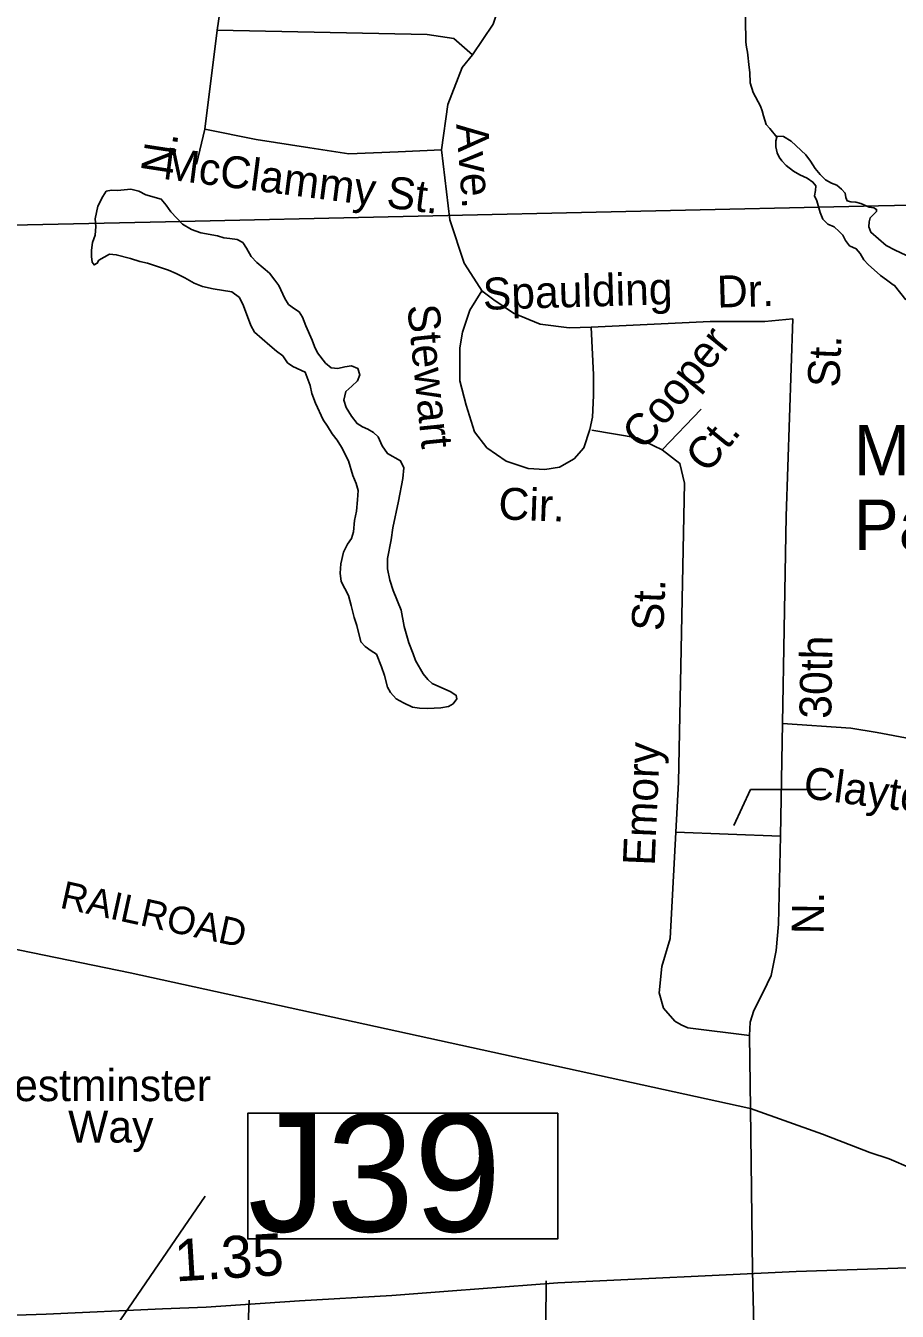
# Model space of a CAD drawing. Extents: x 2290055 to 2389491, y 66597 to 237875.
# Drawn here: x 2328104 to 2330699, y 181498 to 185325 of the extents above; entities that cross this region are included whole.
import ezdxf

# ---------------------------------------------------------------- set-up
doc = ezdxf.new("R2010")
doc.units = 0
for name, color, linetype in [('Exist Boundary Land Use Park Urban  Label', 7, 'Continuous'), ('Exist Hydrographic Creek Single Shore', 7, 'Continuous'), ('Exist Hydrographic Pond Under 1500 Sq Ft', 7, 'Continuous'), ('Exist Railroad Mainline', 7, 'Continuous'), ('Exist Railroad Mainline Label', 7, 'Continuous'), ('Exist Road Non-System Structure Non-Sys Other Number Label', 7, 'Continuous'), ('Exist Road Non-System Type 51', 7, 'Continuous'), ('Exist Road Non-System Type 51 Label', 7, 'Continuous'), ('Exist Road Secondary Mileage Hundredths English Label', 7, 'Continuous'), ('Exist Road Secondary Type 51 Attributed', 7, 'Continuous'), ('Exist Utilities Electrical Transmission Line', 7, 'Continuous')]:
    doc.layers.add(name, color=color, linetype=linetype)

msp = doc.modelspace()

# ---------------------------------------------------------------- linework, layer by layer
at = {"layer": 'Exist Hydrographic Creek Single Shore'}
for points in [[(2330246.2, 185413.7), (2330248.5, 185275.8), (2330250.2, 185260.8), (2330253.2, 185246.1), (2330258, 185200.4), (2330260.5, 185185.5), (2330261.5, 185155), (2330270.2, 185125.9), (2330292, 185085.7), (2330297.5, 185071.5), (2330301, 185056.9), (2330309.2, 185031.2), (2330320.2, 185019), (2330340.2, 184993.5)], [(2330724.5, 184509.3), (2330691.5, 184552), (2330687, 184553.7), (2330667.5, 184568.5), (2330649, 184581.3), (2330613, 184614.1), (2330600, 184628), (2330589, 184646.9), (2330577.2, 184660.6), (2330557.2, 184669.7), (2330545, 184685.9), (2330537.7, 184701.1), (2330526.5, 184712.7), (2330511.7, 184726.8), (2330492.5, 184734.7), (2330478, 184749.4), (2330470.2, 184768.6), (2330459.5, 184803.8), (2330453, 184818.9), (2330456, 184834.1), (2330457, 184848.7), (2330448, 184859.5), (2330431, 184871.7), (2330409, 184881.5), (2330390.5, 184892), (2330368, 184908.8), (2330355.5, 184922.7), (2330347.7, 184934.1), (2330342, 184946.3), (2330338, 184964.3), (2330337.7, 184982.2), (2330340.2, 184993.5)], [(2330340.2, 184993.5), (2330340.7, 184996.3), (2330360.5, 184995), (2330383.5, 184981.8), (2330426.7, 184940.6), (2330441.2, 184921.4), (2330455, 184900), (2330470, 184882), (2330485.5, 184866.2), (2330503.7, 184856.6), (2330519, 184850.1), (2330533.7, 184838.6), (2330544.2, 184827), (2330546.2, 184813.9), (2330549.7, 184803.4), (2330561, 184800.3), (2330575.7, 184799.8), (2330590.7, 184795.9), (2330615.5, 184785.2), (2330629.2, 184783.1), (2330637.5, 184778.2), (2330637, 184771.8), (2330618.5, 184752.7), (2330615.2, 184741.6), (2330614.5, 184726.6), (2330620.2, 184710.4), (2330666, 184670.8), (2330693.5, 184656.6), (2330771.5, 184620.1)]]:
    msp.add_lwpolyline(points, dxfattribs=at)
at = {"layer": 'Exist Hydrographic Pond Under 1500 Sq Ft'}
for points in [[(2328319, 184787.7), (2328333.7, 184817.1), (2328343.5, 184832.4), (2328359, 184835.4), (2328377.2, 184834.9), (2328416.7, 184838.5), (2328440.5, 184832.7), (2328461.5, 184822.1), (2328507.5, 184809), (2328522.5, 184791.1), (2328536.2, 184770.7), (2328571, 184733.8), (2328597.2, 184718.2), (2328625, 184708.2), (2328675.2, 184699.8), (2328694.2, 184693.1), (2328712.2, 184691.9), (2328733.2, 184688.5), (2328750.7, 184679.3), (2328761.2, 184663.3), (2328775, 184638.2), (2328792.2, 184620.5), (2328829.7, 184587.9), (2328846.2, 184568), (2328857.2, 184551.6), (2328875.2, 184513.3), (2328886, 184495.4), (2328904.2, 184482), (2328918.5, 184473.1), (2328928.5, 184457.6), (2328938, 184431.9), (2328957.2, 184388.6), (2328963.5, 184369.9), (2328972.7, 184350.8), (2328997, 184320.1), (2329013.5, 184306.1), (2329033.7, 184304.6), (2329054.5, 184309.6), (2329074.5, 184312.6), (2329093.2, 184304.2), (2329098.5, 184285.8), (2329091.5, 184268.1), (2329075, 184251.5), (2329057.5, 184236), (2329051, 184210.4), (2329058, 184188), (2329074.2, 184162.4), (2329090.5, 184140.4), (2329106.7, 184130.6), (2329122.7, 184123.5), (2329139.5, 184114.5), (2329153, 184101.4), (2329165.5, 184074.7), (2329181, 184051.4), (2329220, 184029.7), (2329229.5, 184008.5), (2329226.5, 183977.2), (2329214.2, 183909.6), (2329197, 183830.4), (2329192.5, 183794.9), (2329181.5, 183738.8), (2329181, 183708.3), (2329188, 183674.5), (2329198, 183643.7), (2329222.2, 183585.5), (2329231.2, 183536.9), (2329244.7, 183488), (2329258.2, 183455.1), (2329265, 183435.4), (2329287, 183395.8), (2329301.5, 183379), (2329314.5, 183366.8), (2329370, 183341.9), (2329386, 183331.5), (2329387.5, 183321.2), (2329377, 183306.3), (2329363, 183298.2), (2329340.2, 183294.3), (2329300.5, 183291.9), (2329277, 183292.9), (2329255.5, 183296.6), (2329228.7, 183308.8), (2329207.5, 183320.7), (2329190.5, 183339.5), (2329181.2, 183355.4), (2329172, 183391), (2329163.7, 183416.1), (2329148.2, 183453.7), (2329133, 183463.5), (2329114.7, 183477.1), (2329101.5, 183490.5), (2329089.7, 183539.2), (2329082, 183563.1), (2329073.2, 183599.1), (2329065, 183628.4), (2329043.2, 183670.3), (2329040.7, 183694.9), (2329042, 183722.8), (2329050.2, 183757.4), (2329062.5, 183781.2)], [(2329062.5, 183781.2), (2329074, 183798.1), (2329080, 183817.8), (2329083, 183852), (2329088.5, 183880.2), (2329092.2, 183913.4), (2329093.7, 183940.9), (2329087.5, 183962.1), (2329078, 183985.8), (2329065.5, 184029.7), (2329044.5, 184070.2), (2329031.5, 184091.3), (2329016.5, 184110.2), (2329002.7, 184133), (2328990, 184151.5), (2328967, 184201.7), (2328956, 184229.9), (2328951, 184254), (2328936, 184294.1), (2328899, 184310.6), (2328883, 184321.7), (2328869.5, 184342.2), (2328851.2, 184355.8), (2328830.5, 184373), (2328785.7, 184413.1), (2328774.2, 184432.3), (2328752.5, 184490.7), (2328741, 184515.8), (2328717.7, 184532.7), (2328662, 184542.1), (2328630.7, 184548.4), (2328605.7, 184558.5), (2328578.2, 184574), (2328552, 184587.4), (2328529.5, 184597.5), (2328466.5, 184617.7), (2328443.5, 184623.3), (2328415.5, 184632), (2328373.5, 184643.2), (2328353.2, 184644.9), (2328322, 184626.8), (2328316.7, 184617.8), (2328307.5, 184612.9), (2328302.2, 184621.5), (2328300.2, 184637.8), (2328299.7, 184656.9), (2328302.5, 184679.4), (2328310.5, 184701.9), (2328312.5, 184727.8), (2328311, 184749.9), (2328319, 184787.7)]]:
    msp.add_lwpolyline(points, dxfattribs=at)
at = {"layer": 'Exist Railroad Mainline'}
for points in [[(2330675.3, 181951.3), (2330617.4, 181970.6), (2330477.1, 182025), (2330262, 182101.2), (2330257.4, 182102.4), (2328414.7, 182505.3), (2326336.6, 182931.8)], [(2331164.6, 181658.4), (2331029.6, 181751.4), (2330919.1, 181823.3), (2330836.6, 181870.6), (2330740.2, 181923.3), (2330675.3, 181951.3)]]:
    msp.add_lwpolyline(points, dxfattribs=at)
at = {"layer": 'Exist Road Non-System Structure Non-Sys Other Number Label'}
msp.add_lwpolyline([(2329688.4, 182087.1), (2328765.2, 182087.1), (2328765.2, 181713.3), (2329688.4, 181713.3)], close=True, dxfattribs=at)
msp.add_lwpolyline([(2325903.3, 180079.7), (2327575.2, 180289.5), (2328638.2, 181840.8)], dxfattribs=at)
at = {"layer": 'Exist Road Non-System Type 51'}
for p, q in [((2330351.4, 182912.2), (2330368.1, 183864.6)), ((2330039.7, 182924.1), (2330351.4, 182912.2)), ((2330262, 182101.2), (2330259, 182318.4)), ((2330268.7, 181618.4), (2330262, 182101.2)), ((2330268.7, 181618.4), (2330283.9, 180879))]:
    msp.add_line(p, q, dxfattribs=at)
for points in [[(2329465, 184532.2), (2329409.8, 184618.1), (2329366.8, 184747), (2329342.3, 184955.7), (2329360.7, 185090.7), (2329403.6, 185201.1), (2329434.3, 185238), (2329495.6, 185330), (2329526.3, 185422.1), (2329507.9, 185790.3), (2329480.2, 186441.1)], [(2328747.4, 185808.7), (2328673.8, 185311.6), (2328637, 185017), (2328612.5, 184912.7)], [(2329434.3, 185238), (2329379.1, 185287.1), (2329299.4, 185299.3), (2328673.8, 185311.6)], [(2328637, 185017), (2328790.3, 184986.3), (2328949.8, 184961.8), (2329066.3, 184943.4), (2329213.5, 184949.5), (2329342.3, 184955.7)], [(2329784.2, 184123.4), (2329766.1, 184068.7), (2329737.1, 184036.1), (2329693.7, 184010.7), (2329650.3, 184003.5), (2329599.7, 184007.1), (2329534.5, 184028.8), (2329476.6, 184068.7), (2329440.4, 184115.8), (2329415.1, 184195.4), (2329397, 184267.9), (2329397, 184365.7), (2329404.3, 184412.7), (2329426, 184477.9), (2329462.2, 184535.9)], [(2329462.2, 184535.9), (2329498.3, 184509.4), (2329556.2, 184469.6), (2329635.8, 184437), (2329722.7, 184426.1), (2329787.8, 184427.2)], [(2329787.8, 184427.2), (2330142.4, 184444.2), (2330305.2, 184444.2), (2330388.4, 184452.2)], [(2330368.1, 183864.6), (2330388.4, 184452.2)], [(2329787.8, 184427.2), (2329795, 184286), (2329795, 184224.4), (2329791.4, 184159.2), (2329784.2, 184123.4)], [(2329999.1, 184062.8), (2330115.1, 184183.6)], [(2329790, 184121), (2329924.9, 184097.7), (2329999.1, 184062.8)], [(2329999.1, 184062.8), (2330051.9, 184022.2), (2330066, 183962.7), (2330047.6, 183072.8)], [(2330357.3, 183247.7), (2330560.6, 183233.5), (2330639.2, 183221.2), (2330739.9, 183201.6), (2330843, 183174.5), (2330946.1, 183140.1), (2331032.1, 183103.3), (2331122.9, 183071.3), (2331189.2, 183054.1), (2331225.2, 183039.4)], [(2330047.6, 183072.8), (2330023, 182607.1)], [(2330259, 182318.4), (2330261.4, 182358.6), (2330271.8, 182393.1), (2330299.8, 182448), (2330323.8, 182496.9), (2330338.9, 182571.7), (2330345.7, 182650.1), (2330351.4, 182912.2)], [(2330259, 182318.4), (2330076, 182341.1), (2330055.6, 182350.4), (2330037.1, 182361.5), (2330003.4, 182400.2), (2329989.8, 182445.9), (2329998.5, 182524.1), (2330023, 182607.1)], [(2329653.5, 181588.2), (2329652.6, 181462.1), (2329646.5, 181309.9), (2329642.5, 181161.8)], [(2328788.2, 181113.8), (2328771.1, 181287.1), (2328764.4, 181406.9), (2328769.7, 181531.2)]]:
    msp.add_lwpolyline(points, dxfattribs=at)
at = {"layer": 'Exist Road Non-System Type 51 Label'}
msp.add_lwpolyline([(2330486.9, 183050.8), (2330262.4, 183050.8), (2330212.5, 182943.9)], dxfattribs=at)
at = {"layer": 'Exist Road Secondary Type 51 Attributed'}
msp.add_lwpolyline([(2326434.8, 181351.2), (2326610, 181403.7), (2326797.5, 181417), (2326971.2, 181421.9), (2327132.9, 181434.2), (2327202.6, 181439.3), (2327410.2, 181451.4), (2327661.7, 181465.3), (2327837.4, 181478.2), (2328164.5, 181488.8), (2328511.3, 181504.9), (2328641.4, 181509.7), (2328919.1, 181529), (2329193.7, 181545.1), (2329374.7, 181558.5), (2329688.7, 181582), (2330397.8, 181615.7), (2330731.8, 181627), (2330943.7, 181643), (2331149.2, 181657.5), (2331182.9, 181657.6)], dxfattribs=at)
at = {"layer": 'Exist Utilities Electrical Transmission Line'}
for p, q in [((2332017.1, 184819.7), (2330643.1, 184789)), ((2330643.1, 184789), (2328520.5, 184741.7)), ((2328520.5, 184741.7), (2326380.1, 184694))]:
    msp.add_line(p, q, dxfattribs=at)

# ---------------------------------------------------------------- texts
at = {"layer": 'Exist Boundary Land Use Park Urban  Label'}
for s, p in [('Maids', (2330569.9, 183986.7)), ('Park', (2330569.9, 183764.5))]:
    msp.add_text(s, height=150, dxfattribs=at).set_placement(p)
at = {"layer": 'Exist Railroad Mainline Label'}
msp.add_text('RAILROAD', height=82.02, rotation=347.6532, dxfattribs=at).set_placement((2328202.9, 182699.6))
at = {"layer": 'Exist Road Non-System Structure Non-Sys Other Number Label'}
msp.add_text('J39', height=350, dxfattribs=at).set_placement((2328765.7, 181734.9))
at = {"layer": 'Exist Road Non-System Type 51 Label'}
for s, rotation, p in [('Ave.', 274.261, (2329385.7, 185031.9)), ('N.', 81.2311, (2328540, 184876.9)), ('McClammy St.', 352.7278, (2328510.1, 184869.2)), ('Spaulding', 1.7368, (2329466.4, 184479.2)), ('Dr.', 1.7368, (2330163.7, 184485.7)), ('Stewart', 275.8211, (2329239.9, 184491.6)), ('Cooper', 50.9242, (2329946, 184057.4)), ('St.', 87.6998, (2330527, 184246.9)), ('Ct.', 50.9242, (2330134.7, 183988.9)), ('Cir.', 357.9438, (2329510.5, 183855.6)), ('St.', 87.5628, (2330002.6, 183521.5)), ('30th', 89.134, (2330502.8, 183261.3)), ('Emory', 87.5628, (2329976.9, 182823)), ('Clayton Pl.', 352.6604, (2330416.5, 183026.2)), ('N.', 89.2513, (2330479.9, 182619.8))]:
    msp.add_text(s, height=95, rotation=rotation, dxfattribs=at).set_placement(p)
for s, p in [('Westminster', (2327949.5, 182123.4)), ('Way', (2328230.2, 182000))]:
    msp.add_text(s, height=95, dxfattribs=at).set_placement(p)
at = {"layer": 'Exist Road Secondary Mileage Hundredths English Label'}
msp.add_text('1.35', height=125, rotation=3.5089, dxfattribs=at).set_placement((2328550.6, 181586.3))

doc.saveas('drawing.dxf')
